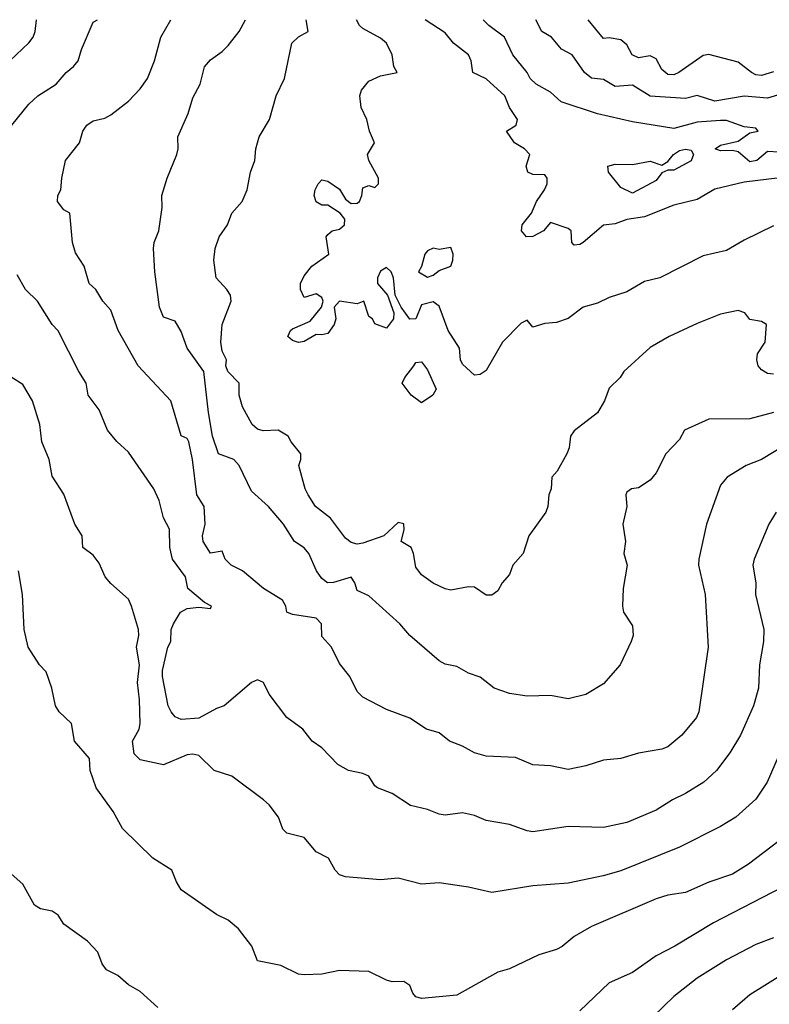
# Model space of a CAD drawing. Header units: metres. Extents: x -51132 to -49532, y -231222 to -229437.
# Tile 675 of 691: x -50043 to -49979, y -229521 to -229437. Entities that reach past the tile are written whole.
import ezdxf

# ---------------------------------------------------------------- set-up
doc = ezdxf.new("R2010")
doc.units = ezdxf.units.M
for name, color, linetype in [('CONTOUR_HALF', 8, 'Continuous'), ('CONTOUR_INDEX', 1, 'Continuous'), ('CONTOUR_INTER', 3, 'Continuous')]:
    doc.layers.add(name, color=color, linetype=linetype)

msp = doc.modelspace()

# ---------------------------------------------------------------- linework, layer by layer
at = {"layer": 'CONTOUR_HALF'}
for points, elevation in [([(-50044.202, -229440.259), (-50042.58, -229438.725), (-50042.21, -229438.259), (-50042.025, -229437.759), (-50041.913, -229436.759)], 79.5), ([(-49976.58, -229472.13), (-49980.08, -229474.255), (-49981.404, -229474.759), (-49983.019, -229475.759), (-49983.58, -229476.431), (-49984.773, -229479.759), (-49985.437, -229482.759), (-49985.472, -229483.259), (-49984.893, -229485.759), (-49984.638, -229490.259), (-49985.437, -229495.759), (-49985.636, -229496.259), (-49986.876, -229497.759), (-49988.08, -229498.765), (-49988.58, -229498.963), (-49990.58, -229499.294), (-49992.08, -229499.757), (-49993.58, -229499.899), (-49995.08, -229500.386), (-49996.58, -229500.674), (-49998.08, -229500.366), (-49999.58, -229500.296), (-50001.08, -229499.653), (-50003.58, -229499.561), (-50004.58, -229499.279), (-50005.58, -229498.695), (-50006.704, -229498.259), (-50007.58, -229497.55), (-50008.658, -229497.259), (-50010.08, -229496.314), (-50012.08, -229495.575), (-50014.08, -229494.506), (-50014.58, -229494.041), (-50015.201, -229492.759), (-50016.08, -229491.654), (-50016.763, -229490.259), (-50017.58, -229489.35), (-50017.602, -229488.259), (-50018.08, -229487.771), (-50020.08, -229487.483), (-50020.58, -229487.266), (-50020.663, -229486.759), (-50020.933, -229486.259), (-50022.55, -229485.259), (-50024.35, -229483.759), (-50025.314, -229483.259), (-50025.834, -229482.759), (-50026.08, -229482.072), (-50027.08, -229482.241), (-50027.695, -229481.259), (-50027.751, -229480.759), (-50027.541, -229479.759), (-50027.628, -229478.259), (-50028.254, -229477.259), (-50028.602, -229474.259), (-50028.928, -229472.759), (-50029.08, -229472.463), (-50029.58, -229472.237), (-50030.466, -229469.259), (-50033.236, -229466.259), (-50034.943, -229463.259), (-50035.58, -229461.537), (-50036.264, -229460.759), (-50036.857, -229459.759), (-50037.419, -229459.259), (-50037.852, -229457.759), (-50038.58, -229456.634), (-50038.855, -229455.759), (-50039.065, -229453.259), (-50039.58, -229452.959), (-50040.121, -229452.259), (-50040.102, -229451.759), (-50039.839, -229451.259), (-50039.768, -229450.259), (-50039.453, -229448.759), (-50038.26, -229447.259), (-50037.975, -229446.259), (-50037.626, -229445.759), (-50037.08, -229445.379), (-50036.08, -229445.141), (-50035.58, -229444.878), (-50034.08, -229443.695), (-50033.08, -229442.648), (-50032.458, -229441.759), (-50031.855, -229440.259), (-50031.316, -229438.259), (-50030.473, -229436.759)], 80.5), ([(-49979.08, -229466.994), (-49979.58, -229466.911), (-49980.08, -229466.617), (-49980.373, -229466.259), (-49980.502, -229465.759), (-49980.425, -229465.259), (-49979.77, -229464.259), (-49979.657, -229462.759), (-49980.08, -229462.488), (-49981.08, -229462.311), (-49981.525, -229461.759), (-49982.08, -229461.557), (-49983.58, -229461.868), (-49985.58, -229462.657), (-49987.965, -229463.759), (-49989.58, -229464.705), (-49991.837, -229466.759), (-49992.153, -229467.259), (-49993.08, -229468.165), (-49993.493, -229469.259), (-49994.08, -229470.291), (-49996.08, -229471.801), (-49996.369, -229472.259), (-49996.5, -229473.259), (-49996.698, -229473.759), (-49997.506, -229475.259), (-49997.973, -229475.759), (-49998.043, -229476.759), (-49998.238, -229477.259), (-49998.306, -229478.259), (-49998.472, -229478.759), (-49999.924, -229480.759), (-50000.429, -229482.259), (-50001.303, -229483.259), (-50001.58, -229484.049), (-50002.213, -229484.759), (-50002.58, -229485.457), (-50003.08, -229485.83), (-50003.58, -229485.832), (-50004.58, -229485.143), (-50005.08, -229485.099), (-50006.58, -229485.401), (-50007.08, -229485.288), (-50008.08, -229484.807), (-50009.08, -229484.082), (-50009.58, -229483.443), (-50009.776, -229482.259), (-50009.978, -229481.759), (-50010.831, -229481.259), (-50010.556, -229480.259), (-50010.58, -229479.736), (-50011.08, -229479.632), (-50012.303, -229480.759), (-50014.08, -229481.392), (-50014.58, -229481.477), (-50015.08, -229481.319), (-50015.58, -229480.97), (-50016.843, -229479.259), (-50018.117, -229478.259), (-50018.749, -229477.259), (-50019.012, -229476.759), (-50019.557, -229474.759), (-50019.385, -229474.259), (-50019.377, -229473.759), (-50020.209, -229472.759), (-50020.453, -229472.259), (-50021.31, -229471.759), (-50022.58, -229471.809), (-50023.08, -229471.682), (-50023.521, -229471.259), (-50024.352, -229469.759), (-50024.632, -229468.759), (-50024.623, -229467.759), (-50025.606, -229466.759), (-50025.778, -229466.259), (-50025.711, -229465.759), (-50026.08, -229465.017), (-50026.185, -229464.259), (-50026.087, -229462.759), (-50025.32, -229460.759), (-50025.386, -229460.259), (-50025.691, -229459.759), (-50026.584, -229458.759), (-50026.804, -229457.259), (-50026.689, -229456.259), (-50026.333, -229455.259), (-50025.639, -229454.259), (-50025.248, -229453.259), (-50024.366, -229452.259), (-50023.946, -229451.259), (-50023.666, -229449.759), (-50023.293, -229448.759), (-50023.226, -229447.759), (-50022.943, -229446.759), (-50022.06, -229445.259), (-50021.474, -229443.259), (-50020.78, -229441.759), (-50020.13, -229438.759), (-50019.58, -229438.23), (-50018.751, -229437.759), (-50018.934, -229436.759)], 81.5), ([(-49977.58, -229450.115), (-49981.58, -229450.598), (-49984.08, -229451.214), (-49985.58, -229452.075), (-49987.58, -229452.578), (-49990.08, -229453.58), (-49991.58, -229453.786), (-49992.58, -229454.177), (-49993.58, -229454.291), (-49995.289, -229455.759), (-49995.58, -229455.933), (-49996.08, -229455.99), (-49996.265, -229455.759), (-49996.311, -229454.759), (-49996.58, -229454.558), (-49998.08, -229454.052), (-49998.694, -229454.759), (-49999.58, -229455.239), (-50000.136, -229455.259), (-50000.548, -229454.759), (-50000.509, -229454.259), (-49999.693, -229453.259), (-49999.27, -229452.259), (-49998.585, -229451.259), (-49998.37, -229450.759), (-49998.365, -229450.259), (-49998.58, -229449.98), (-49999.58, -229449.958), (-50000.018, -229449.759), (-50000.159, -229449.259), (-49999.84, -229448.259), (-50000.311, -229447.759), (-50001.156, -229447.259), (-50001.85, -229446.259), (-50001.009, -229445.759), (-50000.902, -229445.259), (-50001.589, -229444.259), (-50001.971, -229443.259), (-50003.58, -229441.796), (-50004.696, -229441.259), (-50004.848, -229440.259), (-50005.069, -229439.759), (-50006.344, -229438.759), (-50007.08, -229437.88), (-50008.785, -229436.759)], 82.5), ([(-49977.306, -229442.759), (-49979.58, -229443.442), (-49981.58, -229443.289), (-49984.08, -229443.703), (-49985.58, -229443.214), (-49986.58, -229443.487), (-49989.58, -229443.285), (-49991.08, -229442.341), (-49992.58, -229442.458), (-49993.58, -229441.854), (-49994.58, -229441.755), (-49995.193, -229441.259), (-49996.247, -229439.759), (-49997.158, -229439.259), (-49998.006, -229438.259), (-49998.823, -229437.759), (-49999.329, -229436.759)], 83.5), ([(-49978.313, -229498.759), (-49979.62, -229501.759), (-49980.58, -229503.224), (-49982.273, -229504.759), (-49983.58, -229505.547), (-49987.08, -229507.297), (-49992.08, -229509.313), (-49993.606, -229509.759), (-49996.58, -229510.38), (-49999.58, -229510.595), (-50003.08, -229511.161), (-50005.08, -229510.721), (-50007.58, -229510.361), (-50009.08, -229510.449), (-50011.08, -229509.96), (-50012.58, -229510.098), (-50015.58, -229509.832), (-50016.08, -229509.68), (-50016.461, -229509.259), (-50017.029, -229508.259), (-50018.08, -229507.699), (-50019.08, -229506.483), (-50020.58, -229506.105), (-50020.908, -229505.759), (-50021.271, -229504.759), (-50022.08, -229503.694), (-50022.56, -229503.259), (-50025.273, -229501.259), (-50026.758, -229500.759), (-50028.08, -229499.491), (-50028.58, -229499.367), (-50029.08, -229499.434), (-50031.08, -229500.285), (-50033.08, -229499.864), (-50033.58, -229499.34), (-50033.728, -229498.259), (-50033.154, -229497.259), (-50033.075, -229496.759), (-50033.122, -229494.759), (-50033.316, -229493.259), (-50033.132, -229491.759), (-50033.385, -229490.259), (-50033.184, -229489.259), (-50033.215, -229488.759), (-50033.828, -229486.759), (-50034.08, -229486.155), (-50035.58, -229484.831), (-50036.053, -229484.259), (-50036.58, -229483.094), (-50037.08, -229482.402), (-50037.969, -229481.759), (-50038.013, -229480.759), (-50038.654, -229479.759), (-50039.58, -229477.209), (-50040.58, -229475.681), (-50040.831, -229474.259), (-50041.467, -229472.759), (-50041.629, -229471.259), (-50042.25, -229469.259), (-50043.08, -229467.848), (-50044.08, -229467.234)], 79.5), ([(-50031.58, -229520.983), (-50033.08, -229519.626), (-50034.08, -229519.045), (-50034.977, -229518.259), (-50035.953, -229517.759), (-50036.323, -229517.259), (-50036.689, -229516.259), (-50037.58, -229515.335), (-50039.58, -229513.867), (-50040.08, -229513.092), (-50040.58, -229512.763), (-50041.58, -229512.573), (-50042.08, -229512.24), (-50043.08, -229510.465), (-50044.08, -229509.583)], 78.5), ([(-49978.346, -229510.759), (-49984.183, -229513.759), (-49987.491, -229515.759), (-49989.08, -229516.572), (-49991.08, -229517.998), (-49993.08, -229518.884), (-49995.58, -229521.264)], 78.5), ([(-49978.08, -229518.028), (-49981.08, -229519.907), (-49982.58, -229521.186)], 77.5)]:
    msp.add_lwpolyline(points, dxfattribs=dict(at, elevation=elevation))
at = {"layer": 'CONTOUR_INDEX', "elevation": 80}
for points in [[(-50044.007, -229445.759), (-50042.58, -229443.97), (-50041.796, -229443.259), (-50040.246, -229442.259), (-50039.401, -229441.259), (-50038.748, -229440.759), (-50038.355, -229440.259), (-50038.08, -229439.3), (-50037.08, -229436.979), (-50036.702, -229436.759)], [(-49978.837, -229478.759), (-49979.472, -229479.759), (-49980.706, -229482.759), (-49980.827, -229483.259), (-49980.566, -229484.759), (-49980.596, -229485.759), (-49979.885, -229488.759), (-49979.91, -229489.759), (-49980.265, -229491.759), (-49980.362, -229493.759), (-49980.777, -229495.259), (-49981.881, -229497.759), (-49982.802, -229499.259), (-49983.918, -229500.759), (-49985.017, -229501.759), (-49986.58, -229502.729), (-49987.685, -229503.259), (-49989.08, -229504.144), (-49991.58, -229505.207), (-49993.58, -229505.642), (-49996.58, -229505.555), (-49999.58, -229505.994), (-50000.08, -229505.927), (-50001.58, -229505.371), (-50003.58, -229505.038), (-50004.58, -229504.604), (-50005.58, -229504.377), (-50007.08, -229504.577), (-50007.58, -229504.506), (-50008.58, -229504.108), (-50010.015, -229503.759), (-50011.58, -229502.742), (-50012.846, -229502.259), (-50013.08, -229502.092), (-50013.58, -229501.248), (-50014.08, -229501.024), (-50015.32, -229500.759), (-50016.225, -229500.259), (-50017.58, -229498.851), (-50018.42, -229498.259), (-50019.196, -229497.259), (-50020.58, -229496.239), (-50022.077, -229494.259), (-50022.556, -229493.259), (-50023.08, -229493.045), (-50023.58, -229493.257), (-50025.926, -229495.259), (-50026.58, -229495.485), (-50028.08, -229496.299), (-50029.58, -229496.426), (-50030.08, -229496.193), (-50030.441, -229495.759), (-50030.699, -229495.259), (-50031.171, -229492.759), (-50031.163, -229492.259), (-50030.714, -229490.259), (-50030.476, -229489.759), (-50030.423, -229488.759), (-50030.233, -229488.259), (-50029.637, -229487.259), (-50029.08, -229486.966), (-50028.08, -229486.86), (-50027.08, -229486.96), (-50026.985, -229486.759), (-50027.58, -229486.452), (-50029.004, -229485.259), (-50029.214, -229484.259), (-50030.309, -229482.759), (-50030.545, -229481.759), (-50030.58, -229480.186), (-50031.08, -229479.223), (-50031.454, -229477.759), (-50031.919, -229476.759), (-50034.08, -229473.639), (-50035.08, -229472.711), (-50035.851, -229471.759), (-50036.58, -229470.025), (-50037.517, -229468.759), (-50037.688, -229467.759), (-50038.317, -229466.759), (-50040.08, -229463.28), (-50040.572, -229462.759), (-50041.839, -229460.759), (-50042.868, -229459.759), (-50043.58, -229458.522)]]:
    msp.add_lwpolyline(points, dxfattribs=at)
at = {"layer": 'CONTOUR_INTER'}
for points, elevation in [([(-49979.08, -229470.251), (-49981.08, -229470.798), (-49984.58, -229470.816), (-49986.672, -229471.759), (-49987.08, -229472.564), (-49988.239, -229473.759), (-49989.08, -229475.404), (-49989.58, -229476.029), (-49990.58, -229476.68), (-49991.169, -229476.759), (-49991.58, -229477.052), (-49991.666, -229477.259), (-49991.574, -229478.259), (-49991.914, -229479.759), (-49991.678, -229481.259), (-49991.829, -229482.259), (-49991.559, -229483.259), (-49991.881, -229485.259), (-49991.957, -229486.759), (-49991.857, -229487.259), (-49991.08, -229488.431), (-49991.047, -229489.259), (-49991.205, -229489.759), (-49992.135, -229491.759), (-49993.58, -229493.384), (-49995.08, -229494.291), (-49996.58, -229494.668), (-49998.08, -229494.39), (-50000.08, -229494.429), (-50001.58, -229494.209), (-50002.878, -229493.759), (-50004.08, -229492.82), (-50005.08, -229492.477), (-50006.08, -229491.892), (-50007.08, -229491.714), (-50007.58, -229491.425), (-50010.08, -229489.248), (-50010.934, -229488.259), (-50013.58, -229485.89), (-50014.58, -229485.436), (-50014.765, -229484.759), (-50015.08, -229484.281), (-50016.58, -229484.738), (-50017.105, -229484.759), (-50017.58, -229484.416), (-50018.049, -229483.759), (-50018.699, -229482.259), (-50019.08, -229481.782), (-50019.922, -229481.259), (-50020.85, -229479.759), (-50022.141, -229478.259), (-50023.58, -229476.966), (-50024.623, -229474.759), (-50025.08, -229474.258), (-50026.387, -229473.759), (-50026.901, -229472.259), (-50027.259, -229470.259), (-50027.634, -229466.759), (-50029.057, -229464.759), (-50029.58, -229463.353), (-50030.08, -229462.463), (-50031.08, -229462.111), (-50031.437, -229461.259), (-50031.816, -229458.259), (-50031.93, -229456.259), (-50031.878, -229455.759), (-50031.492, -229454.759), (-50031.203, -229452.759), (-50031.22, -229451.759), (-50030.768, -229450.259), (-50029.948, -229448.259), (-50029.836, -229447.759), (-50029.859, -229446.759), (-50028.974, -229444.759), (-50028.58, -229443.428), (-50027.968, -229442.259), (-50027.58, -229440.783), (-50027.08, -229440.17), (-50026.08, -229439.482), (-50025.58, -229438.947), (-50024.642, -229437.759), (-50024.082, -229436.759)], 81), ([(-49979.08, -229454.342), (-49981.58, -229455.552), (-49983.08, -229456.425), (-49985.08, -229456.895), (-49988.751, -229458.759), (-49990.08, -229459.076), (-49991.58, -229459.968), (-49993.08, -229460.447), (-49994.08, -229460.941), (-49995.298, -229461.259), (-49996.58, -229462.227), (-49997.58, -229462.584), (-49998.58, -229462.648), (-49999.58, -229462.981), (-50000.08, -229462.391), (-50000.58, -229462.642), (-50002.182, -229464.259), (-50003.58, -229466.655), (-50004.08, -229467.002), (-50004.58, -229467.06), (-50005.58, -229466.137), (-50005.767, -229465.759), (-50005.834, -229464.759), (-50006.81, -229463.259), (-50007.58, -229461.175), (-50008.08, -229460.824), (-50009.08, -229461.062), (-50009.58, -229462.261), (-50010.08, -229462.302), (-50010.816, -229461.259), (-50011.333, -229460.259), (-50011.465, -229458.759), (-50011.664, -229458.259), (-50012.08, -229457.882), (-50012.58, -229458.213), (-50012.849, -229458.759), (-50012.846, -229459.259), (-50011.972, -229460.259), (-50011.457, -229461.759), (-50011.476, -229462.259), (-50012.08, -229463.054), (-50013.08, -229462.694), (-50013.26, -229462.259), (-50013.58, -229462.056), (-50013.994, -229460.759), (-50014.58, -229460.993), (-50016.08, -229460.746), (-50016.523, -229461.259), (-50016.381, -229462.259), (-50016.53, -229462.759), (-50017.08, -229463.517), (-50017.58, -229463.635), (-50018.08, -229463.586), (-50019.08, -229464.182), (-50019.58, -229464.286), (-50020.08, -229464.117), (-50020.476, -229463.759), (-50020.259, -229463.259), (-50020.08, -229463.127), (-50018.58, -229462.471), (-50017.623, -229461.259), (-50017.463, -229460.759), (-50017.58, -229460.455), (-50018.08, -229460.146), (-50019.08, -229460.436), (-50019.419, -229459.759), (-50019.416, -229459.259), (-50019.08, -229458.589), (-50018.427, -229457.759), (-50016.993, -229456.759), (-50017.216, -229455.259), (-50017.08, -229455.06), (-50016.694, -229454.759), (-50016.08, -229454.612), (-50015.649, -229454.259), (-50015.634, -229453.759), (-50016.026, -229453.259), (-50017.08, -229452.585), (-50017.58, -229452.579), (-50018.08, -229452.295), (-50018.232, -229451.759), (-50018.15, -229451.259), (-50017.892, -229450.759), (-50017.58, -229450.416), (-50017.08, -229450.523), (-50016.08, -229451.219), (-50015.58, -229452.058), (-50015.08, -229452.443), (-50014.58, -229452.408), (-50014.374, -229452.259), (-50014.161, -229451.759), (-50014.08, -229451.086), (-50013.58, -229450.89), (-50013.08, -229451.056), (-50012.759, -229450.759), (-50012.745, -229450.259), (-50013.58, -229448.759), (-50013.678, -229448.259), (-50013.096, -229447.259), (-50013.513, -229446.259), (-50013.742, -229445.259), (-50014.241, -229444.259), (-50014.341, -229443.259), (-50014.199, -229442.759), (-50013.58, -229441.99), (-50012.58, -229441.535), (-50011.157, -229441.259), (-50011.458, -229440.759), (-50011.598, -229439.759), (-50012.085, -229438.759), (-50012.58, -229438.322), (-50014.08, -229437.508), (-50014.379, -229437.259), (-50014.624, -229436.759)], 82), ([(-49978.58, -229448.054), (-49979.58, -229447.986), (-49980.497, -229448.759), (-49981.08, -229448.87), (-49982.08, -229448.025), (-49982.58, -229447.911), (-49983.58, -229447.944), (-49984.031, -229447.759), (-49983.58, -229447.446), (-49982.08, -229447.121), (-49981.08, -229446.416), (-49980.369, -229446.259), (-49980.58, -229446.017), (-49981.58, -229445.881), (-49983.08, -229445.367), (-49983.58, -229445.362), (-49985.58, -229445.493), (-49987.58, -229446.048), (-49991.08, -229445.472), (-49994.08, -229444.789), (-49997.166, -229443.759), (-49998.08, -229442.93), (-49999.311, -229442.259), (-49999.83, -229441.759), (-50000.063, -229441.259), (-50001.306, -229439.759), (-50002.018, -229438.259), (-50003.359, -229437.259), (-50003.819, -229436.759)], 83), ([(-49979.08, -229441.206), (-49980.08, -229441.531), (-49980.58, -229441.461), (-49980.95, -229441.259), (-49982.08, -229440.375), (-49984.58, -229439.73), (-49985.08, -229439.826), (-49987.144, -229441.259), (-49987.58, -229441.468), (-49988.08, -229441.439), (-49988.58, -229440.997), (-49989.08, -229440.086), (-49989.58, -229439.845), (-49990.58, -229440.012), (-49991.126, -229439.759), (-49991.58, -229438.906), (-49992.08, -229438.486), (-49993.08, -229438.297), (-49993.58, -229438.375), (-49994.862, -229436.759)], 84), ([(-49987.611, -229448.259), (-49987.08, -229447.916), (-49986.58, -229447.785), (-49986.08, -229447.893), (-49985.893, -229448.259), (-49986.08, -229448.779), (-49987.58, -229449.6), (-49988.08, -229449.581), (-49988.58, -229449.828), (-49989.08, -229450.458), (-49991.08, -229451.551), (-49992.08, -229451.067), (-49993.153, -229449.759), (-49993.193, -229449.259), (-49992.58, -229449.078), (-49991.08, -229449.094), (-49989.58, -229448.831), (-49988.58, -229449.166), (-49988.08, -229448.85), (-49987.611, -229448.259)], 83), ([(-50008.08, -229456.248), (-50008.58, -229456.478), (-50008.795, -229456.759), (-50009.08, -229457.799), (-50009.34, -229458.259), (-50008.58, -229458.72), (-50008.08, -229458.527), (-50007.58, -229458.142), (-50006.58, -229457.772), (-50006.415, -229457.259), (-50006.383, -229456.759), (-50006.58, -229456.186), (-50007.58, -229456.355), (-50008.08, -229456.248)], 82), ([(-50009.744, -229466.259), (-50009.58, -229466), (-50009.08, -229465.929), (-50008.58, -229466.6), (-50007.829, -229468.259), (-50008.117, -229468.759), (-50009.08, -229469.418), (-50009.969, -229468.759), (-50010.741, -229467.759), (-50010.519, -229467.259), (-50009.744, -229466.259)], 82), ([(-49978.589, -229506.759), (-49981.191, -229508.759), (-49982.58, -229509.599), (-49984.58, -229510.284), (-49986.58, -229511.181), (-49988.08, -229511.41), (-49989.08, -229511.714), (-49994.58, -229514.075), (-49996.08, -229514.926), (-49997.08, -229515.765), (-49997.58, -229516.031), (-49999.08, -229516.475), (-50001.58, -229517.673), (-50002.58, -229517.969), (-50006.08, -229519.939), (-50009.08, -229520.21), (-50009.58, -229520.064), (-50009.839, -229519.759), (-50010.08, -229519.099), (-50010.58, -229518.773), (-50011.58, -229518.775), (-50012.08, -229518.646), (-50013.58, -229517.899), (-50016.08, -229517.829), (-50017.58, -229518.143), (-50019.08, -229518.189), (-50019.58, -229518.126), (-50021.08, -229517.401), (-50023.08, -229517.007), (-50023.556, -229515.759), (-50024.682, -229514.259), (-50025.58, -229513.532), (-50026.58, -229513.037), (-50029.58, -229510.951), (-50029.993, -229510.259), (-50030.368, -229509.259), (-50031.993, -229508.259), (-50034.58, -229505.718), (-50035.384, -229504.259), (-50036.842, -229502.259), (-50037.348, -229500.759), (-50037.386, -229499.759), (-50038.671, -229498.259), (-50038.944, -229496.759), (-50039.996, -229495.759), (-50040.308, -229495.259), (-50040.607, -229493.759), (-50041.08, -229492.357), (-50041.667, -229491.759), (-50042.616, -229490.259), (-50042.964, -229488.759), (-50043.11, -229485.759), (-50043.458, -229483.759)], 79), ([(-49979.08, -229515.033), (-49980.58, -229515.593), (-49983.08, -229516.918), (-49985.58, -229518.468), (-49987.58, -229520.029), (-49989.335, -229521.759)], 78)]:
    msp.add_lwpolyline(points, dxfattribs=dict(at, elevation=elevation))

doc.saveas('drawing.dxf')
